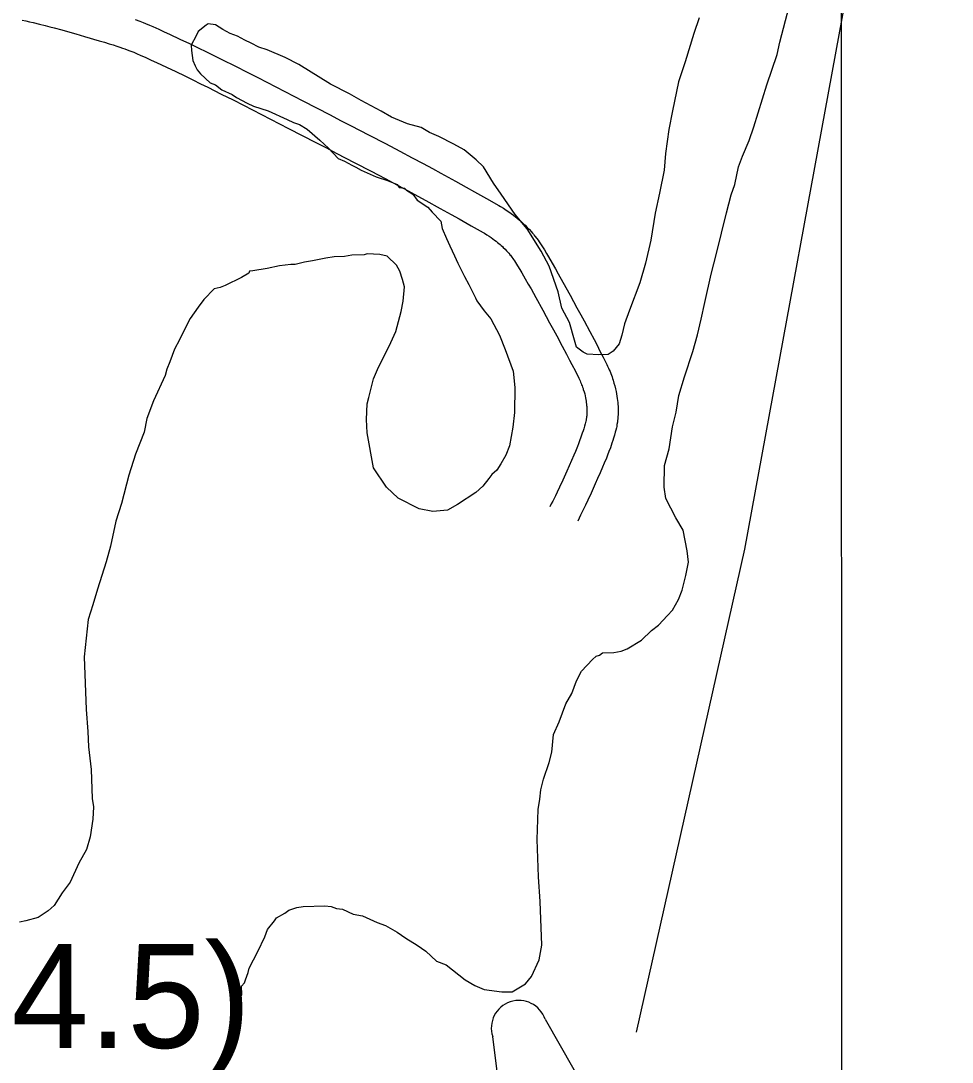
# Model space of a CAD drawing. Extents: x 3263578 to 3301413, y 764927 to 798602.
# Drawn here: x 3295768 to 3296664, y 778873 to 779875 of the extents above; entities that cross this region are included whole.
import ezdxf

# ---------------------------------------------------------------- set-up
doc = ezdxf.new("R2010")
doc.units = 0
for name, color, linetype in [('V-CHAN-NAID', 7, 'Continuous'), ('V-GRID-MAJR', 7, 'Continuous'), ('V-ROAD-CNTR', 7, 'Continuous'), ('V-SITE-VEGE', 7, 'Continuous'), ('V-TOPO-SHOR', 7, 'Continuous'), ('V-TOPO-WATR-IDEN', 7, 'Continuous')]:
    doc.layers.add(name, color=color, linetype=linetype)

msp = doc.modelspace()

# ---------------------------------------------------------------- linework, layer by layer
at = {"layer": 'V-GRID-MAJR'}
msp.add_spline([(3296559.4, 775831.5), (3296556.8, 781892.5), (3296554.1, 787954.5), (3296551.5, 794016.6), (3296551.5, 794017.6)], degree=3, dxfattribs=at)
at = {"layer": 'V-ROAD-CNTR'}
for points in [[(3295769.4, 779875.8), (3295773.1, 779875), (3295776.6, 779874.2), (3295779.9, 779873.5), (3295786.1, 779872), (3295791.5, 779870.6), (3295796.2, 779869.4), (3295800.3, 779868.3), (3295807.6, 779866.3), (3295813, 779864.8), (3295821.2, 779862.5), (3295829.5, 779860.1), (3295843.5, 779856), (3295848.7, 779854.5), (3295853.2, 779853.1), (3295857.1, 779851.9), (3295860.4, 779850.8), (3295863.4, 779849.8), (3295865.9, 779848.9), (3295868.1, 779848.2), (3295871.9, 779846.7), (3295874.8, 779845.6), (3295876.8, 779844.8), (3295880, 779843.5), (3295883.1, 779842.1), (3295888.4, 779839.7), (3295893.6, 779837.3), (3295898.6, 779835), (3295908.3, 779830.5), (3295917.3, 779826.2), (3295925.8, 779822.1), (3295933.7, 779818.3), (3295941.1, 779814.6), (3295948, 779811.2), (3295961, 779804.6), (3295972.4, 779798.9), (3295982.3, 779793.8), (3295999.7, 779784.9), (3296025.7, 779771.4), (3296038.8, 779764.6), (3296051.9, 779757.9), (3296062.1, 779752.7), (3296071.6, 779747.7), (3296089.5, 779738.5), (3296105.1, 779730.3), (3296118.7, 779723.2), (3296130.5, 779716.8), (3296140.9, 779711.3), (3296150, 779706.4), (3296157.9, 779702.1), (3296171.7, 779694.5), (3296182.1, 779688.8), (3296189.8, 779684.4), (3296201.4, 779677.9), (3296213, 779671.3), (3296214.2, 779670.6), (3296216.5, 779669.2), (3296218.6, 779667.9), (3296220.5, 779666.6), (3296222.3, 779665.3), (3296223.9, 779664.1), (3296225.4, 779662.9), (3296226.8, 779661.8), (3296228.1, 779660.8), (3296229.3, 779659.7), (3296230.4, 779658.8), (3296231.4, 779657.8), (3296232.3, 779657), (3296234, 779655.3), (3296235.4, 779653.8), (3296236.6, 779652.5), (3296237.6, 779651.3), (3296238.6, 779650.1)], [(3295878.3, 779876.4), (3295882.6, 779874.8), (3295885.8, 779873.5), (3295888.2, 779872.6), (3295891.8, 779871.1), (3295895.3, 779869.5), (3295900.9, 779867), (3295906.1, 779864.6), (3295911.3, 779862.2), (3295921.1, 779857.6), (3295930.3, 779853.2), (3295938.9, 779849.1), (3295946.9, 779845.2), (3295954.4, 779841.5), (3295961.5, 779838), (3295974.6, 779831.4), (3295986, 779825.6), (3295996, 779820.5), (3296013.4, 779811.5), (3296039.5, 779798), (3296052.5, 779791.3), (3296065.6, 779784.6), (3296075.8, 779779.3), (3296085.4, 779774.4), (3296103.3, 779765.1), (3296119, 779756.9), (3296132.7, 779749.7), (3296144.7, 779743.3), (3296155.1, 779737.7), (3296164.2, 779732.8), (3296172.2, 779728.4), (3296186.2, 779720.8), (3296196.6, 779715), (3296204.5, 779710.6), (3296216.2, 779704), (3296228, 779697.3), (3296229.5, 779696.4), (3296232.4, 779694.7), (3296235.1, 779692.9), (3296237.6, 779691.3), (3296239.9, 779689.6), (3296242, 779688), (3296244, 779686.5), (3296245.8, 779685), (3296247.5, 779683.6), (3296249.1, 779682.3), (3296250.6, 779681), (3296251.9, 779679.7), (3296253.2, 779678.5), (3296255.4, 779676.3), (3296257.4, 779674.2), (3296259, 779672.4), (3296260.5, 779670.8), (3296261.6, 779669.4)], [(3296261.8, 779669.2), (3296262.8, 779667.9), (3296264.5, 779665.7), (3296265.8, 779663.9), (3296266.8, 779662.5), (3296268.2, 779660.4), (3296269.5, 779658.4), (3296271.8, 779654.6), (3296273.9, 779651.1), (3296275.9, 779647.8), (3296279.4, 779641.7), (3296282.5, 779636.3), (3296285.2, 779631.6), (3296289.7, 779623.4), (3296296.5, 779611.1), (3296303.2, 779598.8), (3296306.9, 779592.1), (3296310.1, 779586.2), (3296315.6, 779576), (3296319.7, 779568.2), (3296322.8, 779562.3), (3296325, 779557.9), (3296328.4, 779551.2), (3296331.8, 779544.4), (3296332.7, 779542.6), (3296333.5, 779540.9), (3296334.3, 779539.1), (3296335, 779537.4), (3296335.7, 779535.7), (3296336.3, 779534.1), (3296336.9, 779532.5), (3296337.4, 779530.9), (3296337.9, 779529.3), (3296338.8, 779526.4), (3296339.6, 779523.6), (3296340.3, 779520.9), (3296340.8, 779518.3), (3296341.3, 779516), (3296341.7, 779513.7), (3296342, 779511.6), (3296342.2, 779509.6), (3296342.4, 779507.7), (3296342.6, 779505.9), (3296342.7, 779504.2), (3296342.7, 779502.7), (3296342.8, 779501.1), (3296342.8, 779498.5), (3296342.7, 779496), (3296342.6, 779493.9), (3296342.4, 779492.1), (3296342.3, 779490.4), (3296342.1, 779488.9), (3296341.7, 779486.5), (3296341.4, 779484.7), (3296341.1, 779483.2), (3296340.6, 779481.2), (3296340.1, 779479.2), (3296339.2, 779476.2), (3296338.4, 779473.5), (3296337.6, 779471), (3296336.8, 779468.6), (3296335.3, 779464.2), (3296333.9, 779460.4), (3296332.6, 779457.1), (3296331.5, 779454.2), (3296329.5, 779449.2), (3296327.9, 779445.4), (3296325.5, 779439.9), (3296323.1, 779434.4), (3296320.8, 779429.3), (3296316.7, 779420.4), (3296313.7, 779413.7), (3296311.3, 779408.7), (3296309.5, 779404.9), (3296306.7, 779399.2), (3296305.3, 779396.4), (3296303.9, 779393.6)], [(3296238.4, 779650.3), (3296239.2, 779649.4), (3296240.5, 779647.7), (3296241.4, 779646.4), (3296242.1, 779645.5), (3296243.1, 779644.1), (3296244, 779642.5), (3296246.1, 779639.1), (3296248.1, 779635.7), (3296250, 779632.6), (3296253.5, 779626.7), (3296256.4, 779621.5), (3296259, 779617), (3296263.5, 779608.9), (3296270.2, 779596.7), (3296276.9, 779584.4), (3296280.5, 779577.8), (3296283.7, 779572), (3296289.1, 779561.8), (3296293.1, 779554.2), (3296296.1, 779548.5), (3296298.3, 779544.2), (3296301.7, 779537.7), (3296304.9, 779531.2), (3296305.6, 779529.8), (3296306.2, 779528.6), (3296306.7, 779527.3), (3296307.2, 779526), (3296307.7, 779524.8), (3296308.2, 779523.6), (3296308.6, 779522.5), (3296309, 779521.3), (3296309.3, 779520.3), (3296310, 779518), (3296310.6, 779516), (3296311, 779514.1), (3296311.4, 779512.3), (3296311.8, 779510.6), (3296312, 779509.1), (3296312.2, 779507.6), (3296312.4, 779506.2), (3296312.5, 779504.9), (3296312.6, 779503.7), (3296312.7, 779502.6), (3296312.8, 779501.6), (3296312.8, 779500.7), (3296312.8, 779498.8), (3296312.7, 779497.3), (3296312.7, 779496), (3296312.6, 779494.8), (3296312.5, 779493.9), (3296312.4, 779493.1), (3296312.1, 779491.5), (3296311.9, 779490.4), (3296311.8, 779489.7), (3296311.5, 779488.5), (3296311.2, 779487.3), (3296310.5, 779484.8), (3296309.7, 779482.5), (3296309, 779480.3), (3296308.3, 779478.2), (3296307, 779474.3), (3296305.7, 779470.8), (3296304.6, 779467.8), (3296303.6, 779465.2), (3296301.7, 779460.6), (3296300.3, 779457.1), (3296298, 779451.9), (3296295.7, 779446.7), (3296293.4, 779441.6), (3296289.5, 779432.8), (3296286.5, 779426.3), (3296284.2, 779421.5), (3296282.5, 779418), (3296279.9, 779412.6), (3296278.5, 779410), (3296277.2, 779407.3)]]:
    msp.add_lwpolyline(points, dxfattribs=at)
at = {"layer": 'V-SITE-VEGE'}
for p, q in [((3296498.5, 779854.7), (3296507.3, 779888.9)), ((3295946.4, 779871.1), (3295938.7, 779864.9)), ((3295948.4, 779872.2), (3295946.4, 779871.1)), ((3295955.4, 779871.4), (3295948.4, 779872.2)), ((3295962.6, 779866.7), (3295955.4, 779871.4)), ((3296420.9, 779878), (3296415.5, 779862.9)), ((3295936.8, 779860.8), (3295932.1, 779851.7)), ((3295938.7, 779864.9), (3295936.8, 779860.8)), ((3295969.7, 779862.9), (3295962.6, 779866.7)), ((3295976.7, 779860.2), (3295969.7, 779862.9)), ((3295983.8, 779856.4), (3295976.7, 779860.2)), ((3296415.5, 779862.9), (3296407.4, 779835.7)), ((3295932.1, 779851.7), (3295932.3, 779846.7)), ((3295989.9, 779853.6), (3295983.8, 779856.4)), ((3295997, 779849.9), (3295989.9, 779853.6)), ((3296005.1, 779847.2), (3295997, 779849.9)), ((3296495.9, 779842.7), (3296498.5, 779854.7)), ((3295932.3, 779846.7), (3295933.6, 779836.8)), ((3296022.3, 779839.8), (3296005.1, 779847.2)), ((3296035.5, 779833.2), (3296022.3, 779839.8)), ((3296485.9, 779813.4), (3296495.9, 779842.7)), ((3295933.6, 779836.8), (3295935.8, 779831.9)), ((3295935.8, 779831.9), (3295937.9, 779828)), ((3296066, 779814.3), (3296035.5, 779833.2)), ((3296407.4, 779835.7), (3296401, 779816.5)), ((3295937.9, 779828), (3295941, 779824.1)), ((3295941, 779824.1), (3295950.3, 779815.4)), ((3295950.3, 779815.4), (3295955.4, 779813.6)), ((3295955.4, 779813.6), (3295961.5, 779808.8)), ((3295961.5, 779808.8), (3295971.6, 779804.2)), ((3296084.3, 779804.9), (3296066, 779814.3)), ((3296401, 779816.5), (3296395, 779788.4)), ((3296473.3, 779773.1), (3296485.9, 779813.4)), ((3295971.6, 779804.2), (3295975.7, 779801.3)), ((3295975.7, 779801.3), (3295985.9, 779795.7)), ((3296095.5, 779798.3), (3296084.3, 779804.9)), ((3296114.8, 779788), (3296095.5, 779798.3)), ((3295985.9, 779795.7), (3295992, 779792.9)), ((3295992, 779792.9), (3296006.1, 779788.4)), ((3296006.1, 779788.4), (3296024.3, 779780)), ((3296124.9, 779782.4), (3296114.8, 779788)), ((3296395, 779788.4), (3296391.6, 779770.4)), ((3296024.3, 779780), (3296030.4, 779777.2)), ((3296140.1, 779775.9), (3296124.9, 779782.4)), ((3296030.4, 779777.2), (3296036.4, 779775.4)), ((3296036.4, 779775.4), (3296043.6, 779770.7)), ((3296043.6, 779770.7), (3296055.9, 779760.1)), ((3296153.2, 779772.3), (3296140.1, 779775.9)), ((3296161.3, 779767.6), (3296153.2, 779772.3)), ((3296391.6, 779770.4), (3296388.4, 779747.3)), ((3296468.8, 779760), (3296473.3, 779773.1)), ((3296055.9, 779760.1), (3296064.1, 779752.4)), ((3296170.4, 779763.9), (3296161.3, 779767.6)), ((3296184.7, 779756.4), (3296170.4, 779763.9)), ((3296462.3, 779744.8), (3296468.8, 779760)), ((3296064.1, 779752.4), (3296073.4, 779742.7)), ((3296194.8, 779750.8), (3296184.7, 779756.4)), ((3296206.1, 779741.2), (3296194.8, 779750.8)), ((3296073.4, 779742.7), (3296079.5, 779740)), ((3296079.5, 779740), (3296086.6, 779736.2)), ((3296213.3, 779734.5), (3296206.1, 779741.2)), ((3296388.4, 779747.3), (3296387, 779731.3)), ((3296458.6, 779734.7), (3296462.3, 779744.8)), ((3296086.6, 779736.2), (3296090.6, 779734.3)), ((3296090.6, 779734.3), (3296095.7, 779731.5)), ((3296095.7, 779731.5), (3296109.9, 779725)), ((3296222.8, 779718.8), (3296213.3, 779734.5)), ((3296387, 779731.3), (3296382.7, 779709.2)), ((3296455.2, 779717.6), (3296458.6, 779734.7)), ((3296109.9, 779725), (3296121, 779721.4)), ((3296121, 779721.4), (3296130.1, 779717.7)), ((3296230.2, 779708.1), (3296222.8, 779718.8)), ((3296130.1, 779717.7), (3296132.2, 779714.8)), ((3296132.2, 779714.8), (3296137.2, 779714)), ((3296137.2, 779714), (3296139.3, 779712)), ((3296139.3, 779712), (3296145.4, 779708.2)), ((3296145.4, 779708.2), (3296149.6, 779702.4)), ((3296243.8, 779688.6), (3296230.2, 779708.1)), ((3296382.7, 779709.2), (3296378.4, 779690.1)), ((3296451.6, 779707.5), (3296455.2, 779717.6)), ((3296149.6, 779702.4), (3296159.8, 779695.8)), ((3296447.2, 779690.4), (3296451.6, 779707.5)), ((3296159.8, 779695.8), (3296163.9, 779690.9)), ((3296163.9, 779690.9), (3296172.2, 779682.2)), ((3296255.2, 779675), (3296243.8, 779688.6)), ((3296378.4, 779690.1), (3296374.2, 779664.1)), ((3296437.5, 779651.2), (3296447.2, 779690.4)), ((3296172.2, 779682.2), (3296173.4, 779675.3)), ((3296173.4, 779675.3), (3296177.7, 779665.5)), ((3296268.9, 779653.5), (3296255.2, 779675)), ((3296177.7, 779665.5), (3296181, 779658.6)), ((3296181, 779658.6), (3296185.3, 779648.8)), ((3296374.2, 779664.1), (3296369, 779641.9)), ((3296069.6, 779647.9), (3296061.7, 779646.6)), ((3296079.6, 779648.2), (3296069.6, 779647.9)), ((3296086.5, 779649.4), (3296079.6, 779648.2)), ((3296098.5, 779649.8), (3296086.5, 779649.4)), ((3296101.4, 779650.9), (3296098.5, 779649.8)), ((3296113.4, 779650.3), (3296101.4, 779650.9)), ((3296120.5, 779648.6), (3296113.4, 779650.3)), ((3296129.7, 779639.9), (3296120.5, 779648.6)), ((3296185.3, 779648.8), (3296188.5, 779641.9)), ((3296276.4, 779638.8), (3296268.9, 779653.5)), ((3296432.2, 779631.1), (3296437.5, 779651.2)), ((3296017, 779639.1), (3296005.2, 779636.7)), ((3296028, 779640.5), (3296017, 779639.1)), ((3296032, 779640.6), (3296028, 779640.5)), ((3296040.9, 779642.9), (3296032, 779640.6)), ((3296048.8, 779644.2), (3296040.9, 779642.9)), ((3296061.7, 779646.6), (3296048.8, 779644.2)), ((3296132.9, 779634), (3296129.7, 779639.9)), ((3296188.5, 779641.9), (3296194.9, 779629.1)), ((3296285.2, 779614.2), (3296276.4, 779638.8)), ((3296369, 779641.9), (3296363.7, 779622.8)), ((3295980.5, 779627.9), (3295964.8, 779620.4)), ((3295987.4, 779632.1), (3295980.5, 779627.9)), ((3295988.3, 779634.2), (3295987.4, 779632.1)), ((3295991.3, 779634.3), (3295988.3, 779634.2)), ((3296005.2, 779636.7), (3295991.3, 779634.3)), ((3296135.2, 779626.1), (3296132.9, 779634)), ((3296194.9, 779629.1), (3296199.2, 779621.3)), ((3296426.1, 779604), (3296432.2, 779631.1)), ((3295959.9, 779618.3), (3295954, 779617.1)), ((3295964.8, 779620.4), (3295959.9, 779618.3)), ((3296137.4, 779619.2), (3296135.2, 779626.1)), ((3296135.9, 779605.2), (3296137.4, 779619.2)), ((3296199.2, 779621.3), (3296205.6, 779608.5)), ((3296363.7, 779622.8), (3296353.6, 779596.5)), ((3295954, 779617.1), (3295944.3, 779606.8)), ((3296205.6, 779608.5), (3296206.7, 779605.6)), ((3296288.7, 779598.4), (3296285.2, 779614.2)), ((3295938.6, 779599.6), (3295931, 779588.4)), ((3295944.3, 779606.8), (3295938.6, 779599.6)), ((3296134.2, 779595.2), (3296135.9, 779605.2)), ((3296206.7, 779605.6), (3296214, 779595.9)), ((3296296.1, 779584.6), (3296288.7, 779598.4)), ((3296422.7, 779587.9), (3296426.1, 779604)), ((3295931, 779588.4), (3295927.2, 779581.3)), ((3296128.9, 779576.1), (3296134.2, 779595.2)), ((3296214, 779595.9), (3296220.2, 779588.1)), ((3296220.2, 779588.1), (3296228.7, 779572.4)), ((3296353.6, 779596.5), (3296349, 779583.4)), ((3296419.2, 779572.8), (3296422.7, 779587.9)), ((3295927.2, 779581.3), (3295920.7, 779568.1)), ((3296300.7, 779567.8), (3296296.1, 779584.6)), ((3296349, 779583.4), (3296346.4, 779572.4)), ((3295920.7, 779568.1), (3295916, 779558.9)), ((3296122.4, 779561.9), (3296128.9, 779576.1)), ((3296228.7, 779572.4), (3296234.2, 779558.6)), ((3296302.9, 779560.9), (3296300.7, 779567.8)), ((3296346.4, 779572.4), (3296343.7, 779564.3)), ((3296414.7, 779556.7), (3296419.2, 779572.8)), ((3295916, 779558.9), (3295911.4, 779546.8)), ((3296112.1, 779541.6), (3296122.4, 779561.9)), ((3296234.2, 779558.6), (3296241.8, 779538)), ((3296309, 779556.2), (3296302.9, 779560.9)), ((3296343.7, 779564.3), (3296337.9, 779557.1)), ((3296313.1, 779554.3), (3296309, 779556.2)), ((3296324.1, 779553.7), (3296313.1, 779554.3)), ((3296333.1, 779554), (3296324.1, 779553.7)), ((3296337.9, 779557.1), (3296333.1, 779554)), ((3296406.6, 779532.5), (3296414.7, 779556.7)), ((3295908.7, 779539.8), (3295906.9, 779533.7)), ((3295911.4, 779546.8), (3295908.7, 779539.8)), ((3296107.5, 779530.5), (3296112.1, 779541.6)), ((3296241.8, 779538), (3296243.4, 779522)), ((3295906.9, 779533.7), (3295895.7, 779509.4)), ((3296103.1, 779512.4), (3296107.5, 779530.5)), ((3296401.2, 779514.4), (3296406.6, 779532.5)), ((3296243.4, 779522), (3296243.2, 779498.1)), ((3295895.7, 779509.4), (3295889.3, 779492.2)), ((3296101.3, 779506.3), (3296103.1, 779512.4)), ((3296398.7, 779498.3), (3296401.2, 779514.4)), ((3296100.8, 779491.3), (3296101.3, 779506.3)), ((3296243.2, 779498.1), (3296241.6, 779484.1)), ((3296395.2, 779484.2), (3296398.7, 779498.3)), ((3295889.3, 779492.2), (3295886.8, 779479.2)), ((3296101.2, 779478.4), (3296100.8, 779491.3)), ((3295886.8, 779479.2), (3295878.5, 779458)), ((3296107.3, 779444.7), (3296101.2, 779478.4)), ((3296241.6, 779484.1), (3296238.3, 779466)), ((3296391.9, 779463.2), (3296395.2, 779484.2)), ((3295878.5, 779458), (3295872.2, 779437.8)), ((3296238.3, 779466), (3296234.6, 779456.9)), ((3296387.5, 779447.1), (3296391.9, 779463.2)), ((3296229.9, 779448.8), (3296226.1, 779442.7)), ((3296234.6, 779456.9), (3296229.9, 779448.8)), ((3296387.2, 779426.1), (3296387.5, 779447.1)), ((3295872.2, 779437.8), (3295865.1, 779410.6)), ((3296119.9, 779426.2), (3296107.3, 779444.7)), ((3296221.2, 779438.5), (3296218.4, 779434.4)), ((3296226.1, 779442.7), (3296221.2, 779438.5)), ((3296212.6, 779427.3), (3296205.9, 779421.1)), ((3296218.4, 779434.4), (3296212.6, 779427.3)), ((3296131.2, 779415.6), (3296119.9, 779426.2)), ((3296205.9, 779421.1), (3296188.3, 779409.5)), ((3296388.6, 779415.2), (3296387.2, 779426.1)), ((3295865.1, 779410.6), (3295859.7, 779393.5)), ((3296151.5, 779405.3), (3296131.2, 779415.6)), ((3296188.3, 779409.5), (3296178.5, 779404.2)), ((3296398.2, 779396.6), (3296388.6, 779415.2)), ((3296164.6, 779402.7), (3296151.5, 779405.3)), ((3296178.5, 779404.2), (3296164.6, 779402.7)), ((3295859.7, 779393.5), (3295854.5, 779369.4)), ((3296405.5, 779384.9), (3296398.2, 779396.6)), ((3296409.2, 779365), (3296405.5, 779384.9)), ((3295854.5, 779369.4), (3295850.1, 779354.3)), ((3296410.6, 779354.1), (3296409.2, 779365)), ((3295850.1, 779354.3), (3295842, 779328.1)), ((3296408, 779341.1), (3296410.6, 779354.1)), ((3296404.5, 779327), (3296408, 779341.1)), ((3295842, 779328.1), (3295837.5, 779313)), ((3296400.8, 779317.9), (3296404.5, 779327)), ((3296395.2, 779307.7), (3296400.8, 779317.9)), ((3295837.5, 779313), (3295833, 779298.9)), ((3296390.3, 779302.6), (3296395.2, 779307.7)), ((3295833, 779298.9), (3295829.2, 779262.8)), ((3296381.7, 779293.3), (3296390.3, 779302.6)), ((3296365.2, 779278.8), (3296374.9, 779288.1)), ((3296374.9, 779288.1), (3296381.7, 779293.3)), ((3296351.5, 779270.4), (3296365.2, 779278.8)), ((3296327.7, 779266.6), (3296338.7, 779266.9)), ((3296338.7, 779266.9), (3296345.6, 779268.2)), ((3296345.6, 779268.2), (3296351.5, 779270.4)), ((3295829.2, 779262.8), (3295830.9, 779212)), ((3296307.4, 779248.9), (3296318, 779260.3)), ((3296318, 779260.3), (3296321.8, 779263.4)), ((3296321.8, 779263.4), (3296324.8, 779264.5)), ((3296324.8, 779264.5), (3296327.7, 779266.6)), ((3296302.7, 779239.8), (3296307.4, 779248.9)), ((3296298.1, 779227.7), (3296302.7, 779239.8)), ((3296292.5, 779217.5), (3296298.1, 779227.7)), ((3296286.1, 779200.4), (3296292.5, 779217.5)), ((3295830.9, 779212), (3295832.6, 779191.1)), ((3296280.5, 779188.2), (3296286.1, 779200.4)), ((3295832.6, 779191.1), (3295833.1, 779176.2)), ((3296279.1, 779171.2), (3296280.5, 779188.2)), ((3295833.1, 779176.2), (3295835.8, 779154.4)), ((3296276.4, 779161.1), (3296279.1, 779171.2)), ((3296271, 779145), (3296276.4, 779161.1)), ((3295835.8, 779154.4), (3295836.8, 779126.5)), ((3296268.3, 779134.9), (3296271, 779145)), ((3295836.8, 779126.5), (3295838, 779118.5)), ((3296267.6, 779125.9), (3296268.3, 779134.9)), ((3295838, 779118.5), (3295837.4, 779106.5)), ((3296266, 779115.9), (3296267.6, 779125.9)), ((3295837.4, 779106.5), (3295835, 779089.5)), ((3296264.9, 779087), (3296266, 779115.9)), ((3295835, 779089.5), (3295831.4, 779077.4)), ((3296266.1, 779051.1), (3296264.9, 779087)), ((3295831.4, 779077.4), (3295823.9, 779064.2)), ((3295823.9, 779064.2), (3295815.5, 779046)), ((3296267.9, 779027.2), (3296266.1, 779051.1)), ((3295815.5, 779046), (3295807.9, 779035.7)), ((3295807.9, 779035.7), (3295800.3, 779023.5)), ((3296269.3, 778985.4), (3296267.9, 779027.2)), ((3295794.5, 779018.3), (3295784.7, 779012)), ((3295800.3, 779023.5), (3295794.5, 779018.3)), ((3296022, 779016), (3296025.9, 779019.1)), ((3296025.9, 779019.1), (3296033.8, 779021.4)), ((3296033.8, 779021.4), (3296039.7, 779022.6)), ((3296039.7, 779022.6), (3296060.6, 779023.3)), ((3296060.6, 779023.3), (3296066.6, 779022.5)), ((3296066.6, 779022.5), (3296071.7, 779020.6)), ((3296071.7, 779020.6), (3296077.7, 779019.8)), ((3296077.7, 779019.8), (3296087.8, 779015.2)), ((3295772.9, 779008.6), (3295766.9, 779007.4)), ((3295784.7, 779012), (3295772.9, 779008.6)), ((3296005.5, 779000.5), (3296012.2, 779008.7)), ((3296012.2, 779008.7), (3296014.1, 779011.7)), ((3296014.1, 779011.7), (3296022, 779016)), ((3296087.8, 779015.2), (3296096.8, 779013.5)), ((3296096.8, 779013.5), (3296111, 779007)), ((3296111, 779007), (3296119.1, 779004.3)), ((3296002.8, 778993.4), (3296005.5, 779000.5)), ((3296119.1, 779004.3), (3296130.3, 778997.7)), ((3296130.3, 778997.7), (3296138.5, 778992)), ((3295996.3, 778979.2), (3296002.8, 778993.4)), ((3296138.5, 778992), (3296149.6, 778985.4)), ((3295987.8, 778963), (3295996.3, 778979.2)), ((3296149.6, 778985.4), (3296157.8, 778979.6)), ((3296157.8, 778979.6), (3296168.1, 778970)), ((3296266.8, 778971.3), (3296269.3, 778985.4)), ((3296168.1, 778970), (3296177.2, 778966.3)), ((3296177.2, 778966.3), (3296195.6, 778952)), ((3296259.4, 778955.1), (3296266.8, 778971.3)), ((3295984.2, 778951.9), (3295987, 778959)), ((3295987, 778959), (3295987.8, 778963)), ((3295980.4, 778945.8), (3295983.3, 778948.9)), ((3295983.3, 778948.9), (3295984.2, 778951.9)), ((3296195.6, 778952), (3296204.8, 778946.3)), ((3296204.8, 778946.3), (3296213.9, 778942.6)), ((3296240.9, 778940.5), (3296253.6, 778947.9)), ((3296253.6, 778947.9), (3296259.4, 778955.1)), ((3295978, 778930.7), (3295980.7, 778937.8)), ((3295980.7, 778937.8), (3295980.4, 778945.8)), ((3296213.9, 778942.6), (3296231, 778940.2)), ((3296231, 778940.2), (3296240.9, 778940.5)), ((3295974.4, 778918.6), (3295978, 778930.7)), ((3295970.7, 778908.5), (3295974.4, 778918.6)), ((3295967.4, 778888.5), (3295970.7, 778908.5)), ((3295965, 778870.5), (3295967.4, 778888.5))]:
    msp.add_line(p, q, dxfattribs=at)
at = {"layer": 'V-TOPO-SHOR'}
msp.add_lwpolyline([(3296512.9, 779959.8), (3296568.5, 779935.5), (3296464.3, 779366.4), (3296360.2, 778901.4)], dxfattribs=at)
at = {"layer": 'V-TOPO-WATR-IDEN'}
for points in [[(3296272.5, 778913.9), (3296423.8, 778648.6), (3296561.3, 778693.9), (3296761.1, 778087.4), (3296623.7, 778042.1), (3296662.8, 777729.4)], [(3296612.5, 777712.8), (3296454.7, 777997.6), (3296391, 778190.8), (3296243.5, 778142.2), (3296184.3, 778321.8), (3296331.9, 778370.4), (3296261.5, 778583.9), (3296222.1, 778897.3)]]:
    msp.add_lwpolyline(points, dxfattribs=at)
msp.add_arc((3296247.3, 778905.6), 26.5, 18.2394, 198.2394, dxfattribs=at)

# ---------------------------------------------------------------- texts
at = {"layer": 'V-CHAN-NAID'}
msp.add_text('PORT HUDSON (254.5)', height=100, dxfattribs=at).set_placement((3294540.6, 778886.4))

doc.saveas('drawing.dxf')
